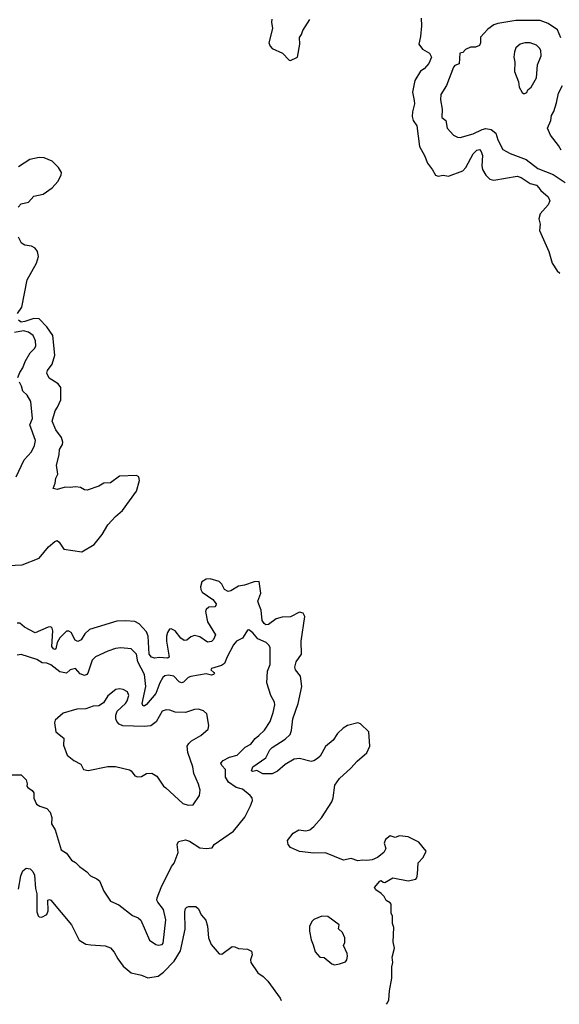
# Model space of a CAD drawing. Extents: x 1246230 to 1426786, y 660032 to 763141.
# Tile 412 of 566: x 1408745 to 1412911, y 660032 to 667634. Entities that reach past the tile are written whole.
import ezdxf

# ---------------------------------------------------------------- set-up
doc = ezdxf.new("R2010")
doc.units = 0

msp = doc.modelspace()

# ---------------------------------------------------------------- linework, layer by layer
at = {"layer": '0CON10XD'}
for points in [[(1410692.6, 667637.4), (1410688.9, 667615), (1410695.5, 667565.5), (1410669.2, 667455), (1410679.1, 667429.1), (1410695, 667412), (1410774.5, 667374.4), (1410825, 667320), (1410835, 667318.8), (1410890, 667345), (1410907.5, 667445), (1410904.3, 667495), (1410920.9, 667519.1), (1410930.8, 667549.2), (1410985.8, 667635)], [(1411845.7, 667645), (1411847.3, 667585), (1411840.6, 667505), (1411827.8, 667445), (1411855, 667407.1), (1411910, 667375), (1411923.5, 667345), (1411903.8, 667295), (1411867.5, 667255), (1411840, 667235), (1411795.7, 667165), (1411778.1, 667075), (1411791.4, 667008.6), (1411792.7, 666985), (1411777, 666923), (1411774.4, 666885), (1411783.1, 666855), (1411811.1, 666815), (1411830.9, 666655), (1411869.4, 666585), (1411892.9, 666525), (1411932.9, 666475), (1411955, 666433.1), (1411975, 666425.6), (1412015, 666433.9), (1412055, 666425.6), (1412165, 666466.5), (1412188.7, 666491.3), (1412245, 666596.9), (1412275, 666626.9), (1412295, 666631.4), (1412308.9, 666615), (1412318.5, 666585), (1412313.2, 666505), (1412317.3, 666477.3), (1412345, 666432.9), (1412375, 666402.5), (1412405, 666394.4), (1412585, 666425.4), (1412615.7, 666415.7), (1412685, 666369.3), (1412735, 666356.1), (1412753.6, 666336.4), (1412769.5, 666315), (1412826.4, 666266.4), (1412837.9, 666235), (1412825.4, 666205), (1412763.1, 666135), (1412754.3, 666095), (1412762.5, 666055), (1412758.6, 666005), (1412831.2, 665845), (1412855, 665753.8), (1412895, 665694), (1412915, 665676)], [(1412923.3, 667493.3), (1412896.7, 667555), (1412825, 667603.7), (1412762.3, 667627.6), (1412666.1, 667626.1), (1412575, 667627.5), (1412436.1, 667603.9), (1412406.8, 667593.2), (1412360, 667560), (1412301.9, 667498.1), (1412301.4, 667455), (1412295, 667433.8), (1412265, 667422), (1412225, 667421.2), (1412187.7, 667402.3), (1412165, 667381.2), (1412144.2, 667375.8), (1412136.9, 667293.1), (1412105, 667280), (1412093.6, 667266.4), (1412040, 667125), (1411995.4, 667055), (1411992.7, 667015), (1412007.9, 666942.1), (1412005, 666877.5), (1412034.3, 666854.3), (1412046.2, 666795), (1412095, 666741.2), (1412126.1, 666726.1), (1412145, 666724), (1412245, 666753.2), (1412315, 666786.7), (1412345, 666794.6), (1412385, 666784.6), (1412421.7, 666758.3), (1412436.5, 666705), (1412475, 666630.8), (1412531.4, 666601.4), (1412655, 666554.4), (1412745, 666485.5), (1412865, 666439.5), (1412956.4, 666376.4)], [(1412645, 667062.5), (1412659.3, 667070.7), (1412668.8, 667091.2), (1412695, 667113.3), (1412735.7, 667185), (1412742.5, 667285), (1412770, 667355), (1412767.5, 667395), (1412758.8, 667415), (1412735, 667437.5), (1412685, 667455.8), (1412645.7, 667455.7), (1412610, 667445), (1412575, 667416.2), (1412564.5, 667385.5), (1412560.8, 667345), (1412568.6, 667305), (1412566.1, 667233.9), (1412596.2, 667155), (1412602.3, 667112.3), (1412625, 667072.5), (1412635, 667062.5), (1412645, 667062.5)], [(1412926.5, 666625), (1412905, 666663.3), (1412842.4, 666742.4), (1412820, 666795), (1412845.4, 666855), (1412850, 666895), (1412867.8, 666925), (1412888.8, 666991.2), (1412904, 667066), (1412935, 667126.2)], [(1408732.7, 666187.3), (1408755, 666211.2), (1408813.3, 666225), (1408855, 666270.5), (1408925, 666287.5), (1408995, 666336.2), (1409039.7, 666385), (1409065, 666434), (1409066.6, 666455), (1409045, 666491.8), (1408995, 666542.5), (1408935, 666567.1), (1408895, 666570.4), (1408824.3, 666555), (1408735, 666498.2)], [(1408727.5, 665365), (1408762.5, 665415), (1408803.8, 665625), (1408874.7, 665755), (1408890, 665805), (1408881.8, 665845), (1408865, 665870), (1408835, 665884.5), (1408785, 665892.9), (1408758.2, 665908.2), (1408734.5, 665955)], [(1408605, 663417.7), (1408765, 663424.6), (1408895, 663475.9), (1408967.4, 663565), (1409015, 663605.8), (1409035, 663611.8), (1409050.9, 663600.9), (1409086.1, 663546.1), (1409225, 663526), (1409318.7, 663581.3), (1409380.7, 663659.3), (1409424.3, 663735), (1409485, 663798.9), (1409538, 663845), (1409645.7, 663994.3), (1409670, 664075), (1409664.2, 664104.2), (1409645.9, 664115.9), (1409515, 664110), (1409445, 664058), (1409395, 664056), (1409355, 664032.9), (1409265, 664002), (1409245, 664004.2), (1409215, 664020.8), (1409175, 664026), (1409135, 664021.2), (1409095, 664025.8), (1409035, 664006.2), (1409003.3, 664015), (1409020, 664055), (1409024.5, 664095), (1409040.6, 664125), (1409029.4, 664195), (1409049.2, 664275), (1409052.9, 664315), (1409074.4, 664355), (1409077.2, 664372.8), (1409067.2, 664407.2), (1409025, 664467.5), (1408994.5, 664535), (1409020, 664615), (1409037.4, 664642.6), (1409062.1, 664697.9), (1409063.1, 664795), (1409042.3, 664822.3), (1408971.9, 664865), (1408953.6, 664905), (1408960.5, 664925), (1408995.3, 664974.7), (1409015, 665042.5), (1409001.2, 665195), (1408955, 665262.5), (1408895, 665323.5), (1408855, 665327.9), (1408785, 665303.4), (1408755, 665299.3), (1408735, 665314.3)], [(1408731.7, 664871.7), (1408745, 664910), (1408769.4, 664945), (1408787.5, 664995), (1408825, 665062.9), (1408862.7, 665097.3), (1408868.5, 665115), (1408867.6, 665155), (1408848.2, 665195), (1408812.4, 665222.4), (1408775, 665230.6), (1408705, 665218.4)], [(1408716.7, 664105), (1408779.1, 664235), (1408835, 664298.1), (1408859.7, 664345), (1408865.9, 664385), (1408824.3, 664505), (1408842.7, 664555), (1408830, 664685), (1408802.5, 664735), (1408768.8, 664765), (1408760, 664805), (1408742.5, 664835)], [(1411577.6, 660032.1), (1411585, 660042.5), (1411594.3, 660065.7), (1411598.9, 660135), (1411618.9, 660235), (1411619.1, 660320.9), (1411625.6, 660355), (1411620.8, 660395), (1411638.8, 660465), (1411628.6, 660515), (1411633.8, 660625), (1411622, 660655), (1411623, 660713), (1411613.8, 660735), (1411613.3, 660805), (1411605.8, 660815.8), (1411574.3, 660834.3), (1411558, 660865), (1411536.6, 660886.6), (1411493.8, 660915), (1411483.8, 660935), (1411525, 660983.3), (1411535, 660987.5), (1411550, 660975), (1411565, 660973.3), (1411625, 661008.8), (1411745, 660986.2), (1411803, 660997), (1411811.7, 661008.3), (1411817, 661037), (1411822.5, 661125), (1411860, 661165), (1411883.3, 661215), (1411826.7, 661285), (1411745, 661325.8), (1411676.4, 661333.6), (1411645, 661321.2), (1411605, 661332.5), (1411568.8, 661305), (1411559.2, 661275), (1411572.5, 661235), (1411556.2, 661205), (1411507.5, 661165), (1411465, 661148), (1411425, 661141.2), (1411395, 661146), (1411355, 661140), (1411305, 661158.6), (1411245, 661146.2), (1411105, 661202.5), (1411015, 661197.9), (1410905, 661213.1), (1410835, 661243.5), (1410816.9, 661265), (1410812.3, 661297.7), (1410856.6, 661353.4), (1410901.2, 661378.8), (1410955, 661371.1), (1410985, 661379.2), (1411015, 661404.6), (1411075, 661472.9), (1411155, 661594.4), (1411164.7, 661625), (1411178.2, 661725), (1411215, 661774.4), (1411300.5, 661855), (1411350.3, 661909.7), (1411425, 661973.8), (1411448.8, 662025), (1411440, 662135), (1411376.4, 662196.4), (1411355, 662205.7), (1411275, 662184.2), (1411241.2, 662165), (1411197.7, 662122.3), (1411165, 662071.5), (1411106.7, 662023.3), (1411065, 661948.5), (1411045, 661929.4), (1411015, 661912), (1410995, 661907.8), (1410905, 661930.3), (1410865, 661924.2), (1410795, 661884.2), (1410735, 661833.3), (1410695, 661810.4), (1410622.7, 661812.7), (1410575, 661838), (1410545, 661830), (1410533.8, 661835), (1410545.8, 661865), (1410644.2, 661935.8), (1410675, 661998), (1410694.2, 662015), (1410795, 662079.1), (1410831.9, 662115), (1410842.7, 662145), (1410854.6, 662235), (1410893.9, 662355), (1410923.5, 662485), (1410911.8, 662565), (1410873.3, 662615), (1410868.5, 662635), (1410878.9, 662675), (1410920, 662735), (1410918.5, 662835), (1410947.5, 663025), (1410932.8, 663052.8), (1410905, 663058.5), (1410835, 663022.3), (1410771.5, 663021.5), (1410725, 663009), (1410665, 662964.7), (1410645, 662962.9), (1410631.5, 662971.5), (1410615.8, 662995.8), (1410609.3, 663075), (1410590.6, 663120.6), (1410584.6, 663145.3), (1410606.5, 663205), (1410595, 663296.7), (1410555, 663294.2), (1410481.5, 663268.5), (1410435, 663260.4), (1410375, 663223.2), (1410355, 663218.7), (1410325.6, 663235.7), (1410305, 663275.7), (1410285, 663295.6), (1410215, 663315.7), (1410185, 663314.2), (1410152, 663295), (1410140.8, 663255), (1410142.5, 663235), (1410154, 663214), (1410237.1, 663157.2), (1410260.9, 663125), (1410259.4, 663110.6), (1410250.3, 663099.7), (1410205, 663098.1), (1410185, 663080), (1410180.6, 663065), (1410195.8, 662985), (1410257.9, 662885), (1410242.3, 662847.7), (1410225, 662834), (1410195, 662828.5), (1410135, 662869.7), (1410095, 662879.2), (1410065, 662870), (1410035, 662844.6), (1410015, 662840.7), (1409987.9, 662857.9), (1409945, 662914.3), (1409915, 662930), (1409902.3, 662927.7), (1409885, 662903.3), (1409878.9, 662875), (1409879.1, 662835), (1409898.7, 662711.3), (1409885, 662703.4), (1409825, 662709.3), (1409785, 662704.7), (1409762.2, 662712.2), (1409744.7, 662735), (1409735.9, 662875), (1409725, 662907.1), (1409668.5, 662968.5), (1409635, 662986.2), (1409565, 662992.9), (1409495, 662988.9), (1409285, 662925.6), (1409246.8, 662893.2), (1409220, 662845), (1409195, 662832.7), (1409172.2, 662842.2), (1409143, 662903.1), (1409125, 662913.2), (1409105, 662911.8), (1409055, 662860.6), (1409034.7, 662825), (1409025, 662776), (1409015, 662770.5), (1409005, 662775.4), (1408992.9, 662795), (1409001, 662915), (1408996.2, 662936.2), (1408985.3, 662945.3), (1408965, 662943.1), (1408865, 662899.6), (1408782.5, 662942.5), (1408745, 662975.5), (1408725, 662975.5)], [(1408665, 661803.3), (1408755, 661803.8), (1408794, 661765), (1408803.3, 661735), (1408800, 661715), (1408806.7, 661705), (1408841.7, 661681.7), (1408854, 661665), (1408855, 661623.3), (1408875, 661577.5), (1408901.3, 661561.3), (1408953.3, 661545), (1408980, 661515), (1408993.8, 661475), (1408991.2, 661425), (1409018.8, 661378.8), (1409066.2, 661225), (1409105, 661198), (1409144.5, 661144.5), (1409175, 661127.5), (1409205.5, 661095.5), (1409263.3, 661055), (1409292.7, 661022.7), (1409341.3, 661001.3), (1409362, 660985), (1409394.3, 660905), (1409445, 660828), (1409509.7, 660799.7), (1409615, 660718.9), (1409658.5, 660698.5), (1409680.9, 660680.9), (1409746.8, 660526.8), (1409795, 660494), (1409815, 660487.5), (1409845, 660494.4), (1409852.9, 660505), (1409872, 660685), (1409855, 660763.3), (1409810.2, 660820.2), (1409804.5, 660835), (1409806.4, 660855), (1409837.3, 660935), (1409916.7, 661095), (1409937, 661123), (1409968.8, 661205), (1409962, 661265), (1409971.7, 661288.3), (1410025, 661302), (1410055, 661290.5), (1410135, 661240.8), (1410184.4, 661234.4), (1410230, 661240), (1410246.7, 661265), (1410395, 661368.8), (1410483, 661477), (1410528, 661565), (1410542, 661605), (1410540, 661625), (1410524, 661645), (1410465, 661693.1), (1410415, 661706), (1410356, 661746), (1410333.1, 661785), (1410332.7, 661845), (1410304.5, 661875), (1410297.8, 661895), (1410315.3, 661914.7), (1410365, 661940.7), (1410423.9, 661956.1), (1410485, 662016.5), (1410530.2, 662039.8), (1410561.8, 662085), (1410592.2, 662107.8), (1410635, 662149.2), (1410678.1, 662215), (1410702.5, 662285), (1410713.5, 662345), (1410711.1, 662365), (1410684.3, 662415), (1410654, 662515), (1410657.5, 662605), (1410680, 662655), (1410678.5, 662785), (1410671.4, 662801.4), (1410648.6, 662825), (1410583, 662853.1), (1410545, 662899.4), (1410515, 662923.8), (1410505, 662921.2), (1410495, 662908.8), (1410465, 662858), (1410420, 662835), (1410395, 662806.7), (1410345.5, 662714.5), (1410325, 662662.2), (1410302.6, 662647.4), (1410226.7, 662625), (1410220, 662615), (1410245, 662592.5), (1410248.8, 662585), (1410241.2, 662578.8), (1410225, 662574.4), (1410185, 662583.1), (1410065, 662563.8), (1410045, 662554.5), (1410010.2, 662519.8), (1409995, 662513.3), (1409975, 662521.9), (1409935.7, 662565.7), (1409892.6, 662572.6), (1409865, 662566.8), (1409851.2, 662555), (1409828, 662515), (1409797.1, 662432.9), (1409725, 662345.6), (1409705, 662334.3), (1409695, 662338.8), (1409690.9, 662355), (1409717.8, 662485), (1409709.4, 662579.4), (1409656.8, 662675), (1409647.9, 662735), (1409606.3, 662776.3), (1409525, 662784.5), (1409485, 662778.8), (1409425, 662758.9), (1409330, 662715), (1409305, 662690), (1409272.2, 662587.8), (1409262.9, 662577.1), (1409245, 662570.9), (1409212.9, 662582.9), (1409174.5, 662624.5), (1409135.7, 662615), (1409105, 662588.6), (1409055, 662597.8), (1408985, 662653.3), (1408955, 662666), (1408919.5, 662669.5), (1408876.4, 662693.6), (1408755, 662734), (1408725, 662728.8)], [(1410045, 661570.8), (1410085, 661573.3), (1410132, 661645), (1410137.5, 661685), (1410125, 661732.5), (1410088.6, 661815), (1410080.8, 661865), (1410042, 661975), (1410038.8, 662025), (1410050, 662045), (1410072.5, 662065), (1410143, 662107), (1410201.2, 662155), (1410206.1, 662183.9), (1410190, 662275), (1410165, 662296.7), (1410125, 662310), (1410095, 662308.8), (1410025, 662284), (1409945, 662287.1), (1409905, 662302.5), (1409875, 662305.8), (1409845, 662294), (1409797.6, 662212.4), (1409757.2, 662182.8), (1409706.6, 662176.6), (1409542.2, 662182.2), (1409514, 662194), (1409494.6, 662214.6), (1409487.5, 662235), (1409488.2, 662265), (1409498.6, 662295), (1409562.2, 662355), (1409574.5, 662375.5), (1409587.5, 662415), (1409576.7, 662445), (1409545, 662462), (1409515, 662468.8), (1409486.4, 662463.6), (1409425, 662413.3), (1409391.2, 662358.8), (1409355, 662336), (1409312.5, 662335), (1409255, 662312.5), (1409185, 662309.4), (1409079.3, 662280.7), (1409017.5, 662225), (1409014, 662205), (1409023.3, 662135), (1409086.1, 662086.1), (1409081.9, 662031.9), (1409112.5, 661955), (1409162.5, 661915), (1409215.9, 661885.9), (1409237.5, 661845), (1409273, 661837), (1409425, 661868), (1409485, 661868), (1409593, 661843), (1409605.7, 661835.7), (1409635, 661796.2), (1409655, 661788), (1409685, 661790), (1409725, 661813.8), (1409765, 661816.7), (1409805, 661792.5), (1409855, 661716.7), (1409873, 661703), (1410003.6, 661583.6), (1410045, 661570.8)], [(1408735, 660921.9), (1408754.8, 661025.2), (1408768.6, 661061.4), (1408795, 661083.6), (1408825, 661079.1), (1408847.6, 661057.6), (1408858.4, 661028.4), (1408865.9, 660925), (1408876.2, 660885), (1408876.2, 660745), (1408886.3, 660716.3), (1408895, 660707.5), (1408915, 660704.3), (1408953.8, 660725), (1408965.5, 660755), (1408963.3, 660835), (1408975, 660840), (1408985, 660836.2), (1409144, 660645), (1409205, 660526.7), (1409255, 660497.5), (1409295, 660491.9), (1409405, 660483.1), (1409446.9, 660466.9), (1409475, 660435.8), (1409502.3, 660382.3), (1409545, 660325.6), (1409605, 660275.6), (1409685, 660257.3), (1409735, 660237.8), (1409815, 660250.5), (1409855, 660279.1), (1409937.8, 660365), (1409987.3, 660445), (1410022.2, 660612.2), (1410019.4, 660745), (1410025, 660772.5), (1410035, 660783.3), (1410051.7, 660788.3), (1410103.9, 660786.1), (1410125, 660768), (1410145, 660723.3), (1410181.7, 660681.7), (1410194.4, 660634.4), (1410203.8, 660545), (1410223.8, 660495), (1410285, 660422.5), (1410305, 660420), (1410385, 660477.5), (1410405, 660476.7), (1410435, 660463.3), (1410505, 660458.8), (1410535, 660442.5), (1410540, 660415), (1410526.2, 660375), (1410530, 660355), (1410583.3, 660275), (1410625.8, 660245.8), (1410659.6, 660209.5), (1410755, 660078.8), (1410764, 660060.8)], [(1411175, 660338), (1411215, 660344), (1411259.4, 660360.6), (1411271.2, 660375), (1411276, 660405), (1411272.5, 660425), (1411243.8, 660485), (1411255, 660510), (1411255.7, 660545), (1411236.1, 660586.1), (1411207.5, 660615), (1411212.5, 660645), (1411125, 660710), (1411077, 660713), (1411015, 660687.5), (1411002.5, 660675), (1410982.5, 660635), (1410983.6, 660596.4), (1410995, 660530), (1411011.7, 660491.7), (1411025, 660437.5), (1411062.5, 660395), (1411095, 660392.5), (1411154.1, 660344.1), (1411175, 660338)]]:
    msp.add_lwpolyline(points, dxfattribs=at)

doc.saveas('drawing.dxf')
